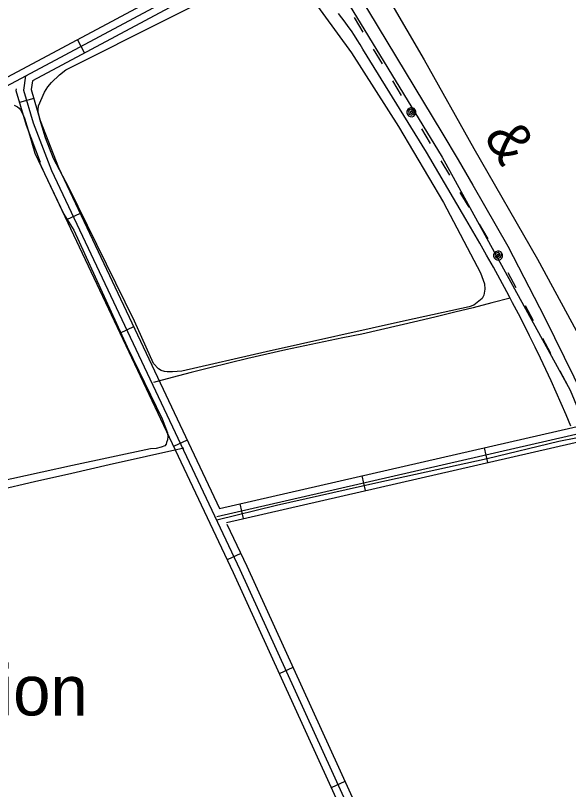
# Model space of a CAD drawing. Extents: x 3392644 to 3430565, y 576657 to 602123.
# Drawn here: x 3415280 to 3416383, y 589392 to 590935 of the extents above; entities that cross this region are included whole.
import ezdxf

# ---------------------------------------------------------------- set-up
doc = ezdxf.new("R2010")
doc.units = 0
for name, color, linetype in [('V-BLDG-IDEN', 7, 'Continuous'), ('V-DTCH-CNTR', 7, 'Continuous'), ('V-RAIL-IDEN', 7, 'Continuous'), ('V-RAIL-TRAK', 7, 'Continuous'), ('V-ROAD-CNTR', 7, 'Continuous'), ('V-SITE-VEGE', 7, 'Continuous'), ('V-UTIL-LINE', 7, 'Continuous')]:
    doc.layers.add(name, color=color, linetype=linetype)

msp = doc.modelspace()

# ---------------------------------------------------------------- linework, layer by layer
at = {"layer": 'V-DTCH-CNTR'}
for points in [[(3415449.9, 591908.5), (3415554, 591727.1), (3415683, 591517.6), (3415809.1, 591314.8), (3415868.7, 591227.4), (3415913.5, 591162.6), (3415929, 591138.2), (3415957.4, 591084.2), (3416095.2, 590847), (3416194.9, 590670)], [(3415973.5, 590868.2), (3415967.9, 590877.5), (3415962.2, 590886.6), (3415956.3, 590895.7), (3415950.3, 590904.6), (3415944.1, 590913.5), (3415937.7, 590922.2), (3415931.1, 590930.8), (3415924.4, 590939.2)], [(3416178.5, 590529.4), (3416100.4, 590662.8), (3415973.5, 590868.2)], [(3416194.9, 590670), (3416321.3, 590449.5), (3416415.9, 590275.2)], [(3416260.1, 590384.4), (3416246.9, 590408.8), (3416233.6, 590433.2), (3416220.1, 590457.4), (3416206.4, 590481.5), (3416192.5, 590505.5), (3416178.5, 590529.4)], [(3416267, 590371.6), (3416230.2, 590362), (3416193.4, 590352.6), (3416156.5, 590343.4), (3416119.6, 590334.3), (3416082.6, 590325.5), (3416045.6, 590316.9), (3416008.5, 590308.4), (3415971.5, 590300.1), (3415933.4, 590292.5), (3415895.4, 590284.7), (3415857.4, 590276.6), (3415819.5, 590268.3), (3415781.7, 590259.7), (3415743.9, 590251), (3415706.1, 590242), (3415668.4, 590232.8), (3415630.8, 590223.3), (3415593.2, 590213.6), (3415555.7, 590203.7)], [(3416388.2, 590116), (3416378.6, 590138.8), (3416368.8, 590161.6), (3416358.8, 590184.3), (3416348.6, 590206.9), (3416338.2, 590229.4), (3416327.6, 590251.9), (3416316.8, 590274.2), (3416305.9, 590296.4), (3416294.7, 590318.6), (3416283.4, 590340.6), (3416271.8, 590362.6), (3416267, 590371.6), (3416260.1, 590384.4)], [(3416220.9, 590052.1), (3416363.8, 590086.1), (3416397.7, 590093), (3416429.8, 590101.3), (3416444.9, 590104.4), (3416477.7, 590113.5), (3416491.6, 590116.8)], [(3415616.3, 590072.1), (3415541.7, 590055.7), (3415467.2, 590039.1), (3415392.8, 590022.2), (3415318.3, 590005.2), (3415244, 589988), (3415169.7, 589970.5), (3415103.2, 589955.3), (3415036.7, 589939.9), (3414970.3, 589924.3), (3414904, 589908.5), (3414837.7, 589892.5), (3414771.5, 589876.3), (3414705.3, 589859.9), (3414639.1, 589843.2), (3414572.6, 589828.9), (3414506.2, 589814.4), (3414439.8, 589799.7), (3414373.5, 589784.7), (3414307.2, 589769.6), (3414240.9, 589754.3), (3414174.7, 589738.8)], [(3415682, 589929.7), (3415801.1, 589958.9), (3415999.1, 590003.5), (3416220.9, 590052.1)]]:
    msp.add_lwpolyline(points, dxfattribs=at)
at = {"layer": 'V-RAIL-TRAK'}
msp.add_line((3416163.5, 590647.5), (3416192.6, 590596.7), dxfattribs=at)
for points in [[(3415387.9, 591913.8), (3415481.7, 591759.9), (3415559.4, 591633), (3415600, 591566.1), (3415632.8, 591512), (3415764, 591300.4), (3415881.5, 591111), (3415984.8, 590944.1), (3416131, 590702.1), (3416163.5, 590647.5)], [(3416192.6, 590596.7), (3416262.4, 590475), (3416336, 590332.6), (3416413.3, 590175.2), (3416444.9, 590104.4), (3416475.9, 590034.8), (3416556.7, 589838.4), (3416621.2, 589666.4), (3416682.3, 589486.9), (3416749.6, 589262.5), (3416802.6, 589049), (3416811.9, 589011.6), (3416866.7, 588762.2), (3416909.6, 588565.4), (3416972.9, 588276.1), (3417019.4, 588058.1), (3417071, 587822), (3417122, 587592), (3417123.2, 587586.4)]]:
    msp.add_lwpolyline(points, dxfattribs=at)
at = {"layer": 'V-ROAD-CNTR'}
for p, q in [((3415418.4, 590860.8), (3415404.3, 590887.2)), ((3415317, 590770.1), (3415288.3, 590761.6)), ((3415409.3, 590540.7), (3415382.2, 590527.9)), ((3415516.1, 590314.6), (3415489, 590301.8)), ((3415622.9, 590088.6), (3415595.8, 590075.8)), ((3416215, 590073.1), (3416221.7, 590043.9)), ((3415971.3, 590017.3), (3415978, 589988)), ((3415727.6, 589961.4), (3415734.3, 589932.2)), ((3415729.7, 589862.5), (3415702.6, 589849.7)), ((3415833.8, 589635), (3415806.5, 589622.6)), ((3415937.5, 589407.5), (3415910.2, 589395.1))]:
    msp.add_line(p, q, dxfattribs=at)
for points in [[(3416771.4, 591617.6), (3415155.6, 590754.4), (3415098.6, 590724.3)], [(3416778.5, 591604.4), (3415162.6, 590741.1), (3414016.1, 590136.1), (3413943.7, 590100.3), (3413899.8, 590080.1)], [(3416785.5, 591591.2), (3415314.4, 590805.2)], [(3415300.6, 590814.7), (3415296.5, 590786.7), (3415315.7, 590721.2), (3415352.4, 590626.1), (3415728.2, 589830.7), (3416134.9, 588938.1), (3416148, 588914)], [(3415314.4, 590805.2), (3415311.9, 590787.8), (3415330, 590726), (3415366.2, 590632), (3415687.3, 589952.2)], [(3415281.7, 590788.9), (3415281.2, 590785.6), (3415301.5, 590716.4), (3415329.9, 590642.7)], [(3415327.9, 590643.5), (3415338.6, 590620.2), (3415714.5, 589824.3), (3416121.5, 588931.5), (3416124.4, 588926)], [(3417810.2, 590423.5), (3415682.2, 589935.6)], [(3415687.3, 589952.2), (3417746.2, 590424.2)], [(3415701, 589924.5), (3417761.4, 590396.9)], [(3415702.2, 589920.7), (3415741.8, 589837), (3416148.4, 588944.8), (3416155, 588932.6)]]:
    msp.add_lwpolyline(points, dxfattribs=at)
at = {"layer": 'V-SITE-VEGE'}
for points in [[(3415864.9, 590979.2), (3415950.7, 590860.7), (3416044.5, 590713.9), (3416133.9, 590562.2), (3416208.2, 590422.4), (3416215.8, 590400.4), (3416216.3, 590389.3), (3416214.5, 590377.8), (3416211, 590371.2), (3416194.7, 590357.4), (3416185.5, 590354.3), (3416060.5, 590326.9), (3415780.2, 590264.8), (3415612, 590226.2), (3415593.8, 590224.4), (3415582.8, 590224.8), (3415577.5, 590225.2), (3415570.9, 590227.4), (3415565.5, 590230.4), (3415555.8, 590241.4), (3415517.9, 590325.7), (3415387, 590592.1), (3415356.3, 590649.9), (3415340.2, 590691.3), (3415329, 590728.4), (3415326.8, 590737.7), (3415325.9, 590742.1), (3415325.4, 590747.8), (3415326.3, 590754.9), (3415338.5, 590782.4), (3415344.7, 590793.4), (3415352.2, 590801.9), (3415368.5, 590816.9), (3415380.8, 590826.7), (3415790.6, 591033.3)], [(3415277.6, 590756.7), (3415284.6, 590753.1), (3415287.7, 590750.7), (3415290.8, 590747.3), (3415294.6, 590740.1), (3415298.3, 590730.3), (3415306.1, 590706.8)], [(3415306.1, 590706.8), (3415319.4, 590660.8), (3415376.8, 590538.9), (3415396.6, 590506.9)], [(3415396.6, 590506.9), (3415503.1, 590274.5), (3415573, 590130.7), (3415583.7, 590102.9), (3415584.6, 590094.5), (3415583.7, 590090.1), (3415583.8, 590088.8), (3415581.6, 590083.4), (3415580.7, 590080.3), (3415578.1, 590077.2), (3415571, 590074.1), (3415561.3, 590071.9), (3415549.8, 590071), (3415394.4, 590037.7), (3415151.6, 589985), (3414865.5, 589912.4), (3414525.1, 589834.2), (3414139.2, 589749.7)]]:
    msp.add_lwpolyline(points, dxfattribs=at)
at = {"layer": 'V-UTIL-LINE'}
for points in [[(3417186.9, 600288.9), (3415306.3, 597067), (3413990.6, 594816), (3413738.9, 594367.6), (3414019.2, 594062.9), (3414329.6, 593576.7), (3414657.5, 593049.7), (3414990.4, 592513), (3415312.2, 591995.3), (3416131.6, 590652.7), (3416386.4, 590188.3), (3416495, 589926), (3416596.3, 589669.8), (3416757.3, 589120.1), (3417006.5, 588058.7), (3418156.5, 588313.4), (3418409.9, 588351.9)], [(3415955.6, 590931.5), (3415973.2, 590902.4)], [(3415993.9, 590868.2), (3416011.5, 590839.1)], [(3416032.2, 590804.8), (3416049.8, 590775.7)], [(3416070, 590742.4), (3416071.1, 590745), (3416068.9, 590744.6), (3416067.8, 590742.1), (3416069.6, 590739.7), (3416072.6, 590741.4), (3416073.8, 590745.9), (3416070.3, 590748.3), (3416065.6, 590747), (3416064.3, 590742.6), (3416065.7, 590738.3), (3416070.3, 590736.7), (3416075.1, 590739.3), (3416077.7, 590747.1), (3416075.3, 590749.7), (3416072.1, 590751.1), (3416068.6, 590751.3), (3416065.3, 590750.1), (3416062.7, 590747.7), (3416061.2, 590744.6), (3416061.1, 590741), (3416062.3, 590737.7), (3416064.6, 590735.2), (3416067.8, 590733.7), (3416071.3, 590733.5), (3416074.6, 590734.7), (3416077.2, 590737.1), (3416078.7, 590740.2), (3416078.9, 590743.8), (3416077.7, 590747.1)], [(3416090.2, 590709), (3416107.8, 590679.9)], [(3416128.5, 590645.7), (3416146.1, 590616.6)], [(3416166.8, 590582.4), (3416184.4, 590553.3)], [(3416205.1, 590519), (3416222.6, 590490)], [(3416242.8, 590456.6), (3416244, 590459.2), (3416241.7, 590458.8), (3416240.7, 590456.3), (3416242.4, 590453.9), (3416245.4, 590455.6), (3416246.7, 590460.1), (3416243.1, 590462.5), (3416238.4, 590461.2), (3416237.1, 590456.8), (3416238.6, 590452.5), (3416243.1, 590450.9), (3416248, 590453.5), (3416250.5, 590461.3), (3416248.2, 590463.9), (3416245, 590465.3), (3416241.5, 590465.5), (3416238.2, 590464.3), (3416235.6, 590461.9), (3416234.1, 590458.8), (3416233.9, 590455.2), (3416235.1, 590451.9), (3416237.5, 590449.4), (3416240.7, 590447.9), (3416244.2, 590447.7), (3416247.5, 590448.9), (3416250.1, 590451.3), (3416251.6, 590454.5), (3416251.7, 590458), (3416250.5, 590461.3)], [(3416262.2, 590422.7), (3416278.1, 590392.7)], [(3416296.8, 590357.3), (3416312.7, 590327.3)], [(3416331.5, 590292), (3416347.4, 590261.9)], [(3416366.1, 590226.6), (3416382.1, 590196.5)]]:
    msp.add_lwpolyline(points, dxfattribs=at)

# ---------------------------------------------------------------- texts
at = {"layer": 'V-BLDG-IDEN'}
msp.add_text('Monroe Plantation', height=100, rotation=359.6858, dxfattribs=at).set_placement((3414339, 589544.8))
at = {"layer": 'V-RAIL-IDEN'}
msp.add_text('&', height=83, rotation=301.6075, dxfattribs=at).set_placement((3416213.1, 590694.3))

doc.saveas('drawing.dxf')
